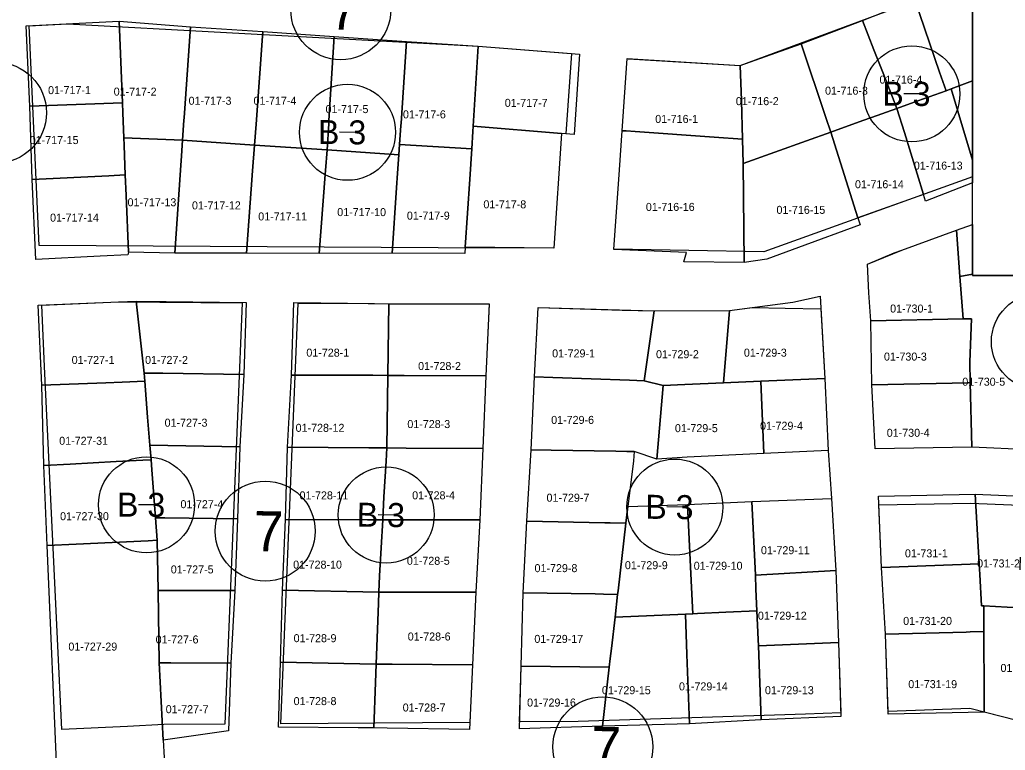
# Model space of a CAD drawing. Extents: x 413946 to 415528, y 4453939 to 4454944.
# Drawn here: x 414898.1 to 415021.3, y 4454676.1 to 4454767.4 of the extents above; entities that cross this region are included whole.
import ezdxf

# ---------------------------------------------------------------- set-up
doc = ezdxf.new("R2010")
doc.units = 0
for name, color, linetype in [('0_KADASTRO', 7, 'Continuous'), ('0_ÖNERİ_LEJAND', 7, 'Continuous'), ('Level 27', 7, 'Continuous'), ('Level 28', 7, 'Continuous'), ('Level 29', 7, 'Continuous'), ('Level 32', 7, 'Continuous'), ('Level 58', 7, 'Continuous')]:
    doc.layers.add(name, color=color, linetype=linetype)

msp = doc.modelspace()

# ---------------------------------------------------------------- linework, layer by layer
at = {"layer": '0_KADASTRO'}
for points in [[(415017.15, 4454759.74), (415014.51, 4454758.73), (415013.86, 4454758.48), (415013.05, 4454760.85), (415009.95, 4454769.93), (415017.15, 4454772.74)], [(415017.15, 4454772.74), (415017.15, 4454759.74)], [(415017.15, 4454749.83), (415015.33, 4454755.95), (415014.51, 4454758.73), (415017.15, 4454759.74)], [(415017.15, 4454759.74), (415017.15, 4454749.83)], [(415017.15, 4454746.99), (415011.3, 4454744.73), (415011.04, 4454745.56), (415008.65, 4454753.29), (415007.72, 4454756.29), (415010.35, 4454757.23), (415013.86, 4454758.48), (415014.51, 4454758.73), (415015.33, 4454755.95), (415017.15, 4454749.83)], [(415017.15, 4454749.83), (415017.15, 4454746.99)], [(415017.15, 4454735.61), (415015.59, 4454735.32), (415015.16, 4454741.09), (415017.15, 4454741.81)], [(415017.15, 4454741.81), (415017.15, 4454735.61)], [(415025.11, 4454735.45), (415025.03, 4454733.2), (415024.95, 4454730.7), (415024.77, 4454725.52), (415024.61, 4454720.65), (415024.37, 4454713.67), (415017.06, 4454714), (415016.88, 4454722.05), (415016.81, 4454724.66), (415017.02, 4454730.02), (415016, 4454730), (415015.59, 4454735.32), (415017.15, 4454735.61)], [(415017.15, 4454735.61), (415017.15, 4454735.45), (415025.11, 4454735.45)]]:
    msp.add_lwpolyline(points, dxfattribs=at)
for points in [[(415003.42, 4454767.28), (415009.95, 4454769.93), (415013.05, 4454760.85), (415013.86, 4454758.48), (415010.35, 4454757.23), (415007.72, 4454756.29), (415007.39, 4454757.15), (415005.99, 4454760.71), (415004.85, 4454763.61)], [(414899.4, 4454756.6), (414898.92, 4454766.6), (414910.53, 4454767.2), (414910.95, 4454757)], [(414910.53, 4454767.2), (414919.44, 4454766.49), (414918.67, 4454755.14), (414918.64, 4454754.82), (414918.47, 4454752.32), (414911.13, 4454752.61), (414910.99, 4454755.74), (414910.95, 4454757)], [(414918.47, 4454752.32), (414918.64, 4454754.82), (414918.67, 4454755.14), (414919.44, 4454766.49), (414928.5, 4454765.92), (414927.64, 4454754.32), (414927.45, 4454751.72)], [(414995.76, 4454764.39), (415003.42, 4454767.28), (415004.85, 4454763.61), (415005.99, 4454760.71), (415007.39, 4454757.15), (415007.72, 4454756.29), (415004.54, 4454755.16), (415003.47, 4454754.78), (414999.46, 4454753.35), (414998.85, 4454755.15)], [(414927.45, 4454751.72), (414927.64, 4454754.32), (414928.5, 4454765.92), (414937.42, 4454765.29), (414936.75, 4454754.78), (414936.73, 4454754.36), (414936.52, 4454751.12)], [(414936.52, 4454751.12), (414936.73, 4454754.36), (414936.75, 4454754.78), (414937.42, 4454765.29), (414946.46, 4454764.66), (414945.76, 4454754.47), (414945.75, 4454754.17), (414945.58, 4454751.8), (414945.49, 4454750.52)], [(414945.58, 4454751.8), (414945.75, 4454754.17), (414945.76, 4454754.47), (414946.46, 4454764.66), (414955.41, 4454764.06), (414954.77, 4454754.08), (414954.73, 4454753.4), (414954.6, 4454751.25)], [(414954.77, 4454754.08), (414955.41, 4454764.06), (414968.07, 4454763.1), (414967.39, 4454753.03), (414965.8, 4454753.17)], [(414988.14, 4454761.68), (414995.76, 4454764.39), (414998.85, 4454755.15), (414999.46, 4454753.35), (414996.42, 4454752.26), (414988.52, 4454749.43), (414988.42, 4454752.46), (414988.28, 4454757.31)], [(414973.41, 4454753.52), (414974.02, 4454762.52), (414984.74, 4454761.88), (414988.14, 4454761.68), (414988.28, 4454757.31), (414988.42, 4454752.46), (414984.89, 4454752.7), (414975.01, 4454753.41), (414973.89, 4454753.49)], [(414899.4, 4454756.6), (414910.95, 4454757), (414910.99, 4454755.74), (414911.13, 4454752.61), (414911.17, 4454751.72), (414911.22, 4454750.43), (414911.31, 4454748), (414909.25, 4454747.9), (414899.68, 4454747.43)], [(414999.46, 4454753.35), (415003.47, 4454754.78), (415004.54, 4454755.16), (415007.72, 4454756.29), (415008.65, 4454753.29), (415011.04, 4454745.56), (415002.85, 4454742.63)], [(414953.79, 4454738.98), (414954.35, 4454747.45), (414954.6, 4454751.25), (414954.73, 4454753.4), (414954.77, 4454754.08), (414965.8, 4454753.17), (414964.85, 4454738.83)], [(414973.41, 4454753.52), (414973.89, 4454753.49), (414975.01, 4454753.41), (414984.89, 4454752.7), (414988.42, 4454752.46), (414988.52, 4454749.43), (414988.64, 4454737.07), (414981.1, 4454737.12), (414981.43, 4454738.3), (414972.36, 4454738.66), (414973.07, 4454748.63)], [(414988.52, 4454749.43), (414996.42, 4454752.26), (414999.46, 4454753.35), (415002.85, 4454742.63), (415003.12, 4454741.78), (414995.41, 4454738.92), (414991.45, 4454737.46), (414988.64, 4454737.07)], [(414911.13, 4454752.61), (414918.47, 4454752.32), (414918.34, 4454750.39), (414918.22, 4454748.59), (414917.51, 4454738.22), (414911.71, 4454738.36), (414911.41, 4454745.43), (414911.31, 4454748), (414911.22, 4454750.43), (414911.17, 4454751.72)], [(414917.51, 4454738.22), (414918.22, 4454748.59), (414918.34, 4454750.39), (414918.47, 4454752.32), (414927.45, 4454751.72), (414927.22, 4454748.51), (414926.46, 4454738.23)], [(414926.46, 4454738.23), (414927.22, 4454748.51), (414927.45, 4454751.72), (414936.52, 4454751.12), (414936.33, 4454748.54), (414936.29, 4454748.05), (414935.54, 4454738.17)], [(414944.65, 4454738.21), (414945.2, 4454746.38), (414945.33, 4454748.21), (414945.49, 4454750.52), (414945.58, 4454751.8), (414954.6, 4454751.25), (414954.35, 4454747.45), (414953.79, 4454738.98), (414953.75, 4454738.19)], [(414935.54, 4454738.17), (414936.29, 4454748.05), (414936.33, 4454748.54), (414936.52, 4454751.12), (414945.49, 4454750.52), (414945.33, 4454748.21), (414945.2, 4454746.38), (414944.65, 4454738.21)], [(414899.68, 4454747.43), (414909.25, 4454747.9), (414911.31, 4454748), (414911.41, 4454745.43), (414911.71, 4454738.36), (414911.63, 4454738), (414908.18, 4454737.83), (414900.13, 4454737.43)], [(415004.46, 4454729.75), (415004.22, 4454733.25), (415004.06, 4454736.83), (415007.38, 4454738.26), (415008.34, 4454738.61), (415015.16, 4454741.09), (415015.59, 4454735.32), (415016, 4454730)], [(414900.9, 4454721.71), (414900.43, 4454731.71), (414910.51, 4454732.13), (414912.67, 4454732.22), (414913.68, 4454723.24), (414913.75, 4454722.24), (414910.9, 4454722.12), (414908.87, 4454722.04)], [(414912.67, 4454732.22), (414916.41, 4454732.17), (414926.41, 4454732.06), (414926.11, 4454723.06), (414915.98, 4454723.21), (414914.78, 4454723.22), (414913.68, 4454723.24)], [(414932.08, 4454722.98), (414932.36, 4454732.04), (414942.46, 4454731.92), (414944.25, 4454731.9), (414944.11, 4454722.95), (414942.24, 4454722.96)], [(414944.11, 4454722.95), (414944.25, 4454731.9), (414946.41, 4454731.9), (414956.79, 4454731.87), (414956.35, 4454722.88), (414946.14, 4454722.94), (414945.49, 4454722.95)], [(414986.06, 4454722.04), (414986.79, 4454731.05), (414994.72, 4454732.09), (414998.12, 4454732.86), (414998.73, 4454722.55), (414990.72, 4454722.23)], [(414962.43, 4454722.75), (414962.88, 4454731.42), (414973.37, 4454731.11), (414977.37, 4454731), (414976.15, 4454722.29), (414974.29, 4454722.35), (414964.74, 4454722.68)], [(414976.15, 4454722.29), (414977.37, 4454731), (414986.79, 4454731.05), (414986.06, 4454722.04), (414981.22, 4454721.81), (414978.5, 4454721.68)], [(415004.46, 4454729.75), (415016, 4454730), (415017.02, 4454730.02), (415016.81, 4454724.66), (415016.88, 4454722.05), (415016.63, 4454722.04), (415004.59, 4454721.77)], [(414913.68, 4454723.24), (414914.78, 4454723.22), (414915.98, 4454723.21), (414926.11, 4454723.06), (414925.61, 4454714.04), (414914.39, 4454714.22), (414914.1, 4454717.74), (414913.75, 4454722.24)], [(414900.9, 4454721.71), (414908.87, 4454722.04), (414910.9, 4454722.12), (414913.75, 4454722.24), (414914.1, 4454717.74), (414914.39, 4454714.22), (414914.52, 4454712.41), (414913.5, 4454712.36), (414910.16, 4454712.18), (414904.41, 4454711.88), (414901.11, 4454711.71)], [(414931.58, 4454713.97), (414932.08, 4454722.98), (414942.24, 4454722.96), (414944.11, 4454722.95), (414943.97, 4454713.89), (414941.74, 4454713.9)], [(414943.97, 4454713.89), (414944.11, 4454722.95), (414945.49, 4454722.95), (414946.14, 4454722.94), (414956.35, 4454722.88), (414955.97, 4454713.81), (414946.42, 4454713.87)], [(414962.01, 4454713.66), (414962.43, 4454722.75), (414964.74, 4454722.68), (414974.29, 4454722.35), (414976.15, 4454722.29), (414978.5, 4454721.68), (414977.74, 4454712.49), (414974.9, 4454713.43), (414973.97, 4454713.45), (414972.6, 4454713.47), (414964.51, 4454713.61)], [(414977.74, 4454712.49), (414978.5, 4454721.68), (414981.22, 4454721.81), (414986.06, 4454722.04), (414990.72, 4454722.23), (414991.1, 4454713.18), (414981.53, 4454712.74)], [(414990.72, 4454722.23), (414998.73, 4454722.55), (414999.11, 4454713.57), (414991.1, 4454713.18)], [(415004.59, 4454721.77), (415016.63, 4454722.04), (415016.88, 4454722.05), (415017.06, 4454714), (415004.99, 4454713.77)], [(414914.39, 4454714.22), (414925.61, 4454714.04), (414925.33, 4454705.05), (414916.24, 4454705.14), (414915.09, 4454705.15), (414914.62, 4454711.16), (414914.52, 4454712.41)], [(414931.31, 4454704.93), (414931.58, 4454713.97), (414941.74, 4454713.9), (414943.97, 4454713.89), (414943.89, 4454712.23), (414943.63, 4454707.76), (414943.48, 4454704.92), (414941.56, 4454704.91)], [(414943.48, 4454704.92), (414943.63, 4454707.76), (414943.89, 4454712.23), (414943.97, 4454713.89), (414946.42, 4454713.87), (414955.97, 4454713.81), (414955.59, 4454704.91), (414944.58, 4454704.91)], [(414961.46, 4454704.75), (414962.01, 4454713.66), (414964.51, 4454713.61), (414972.6, 4454713.47), (414973.97, 4454713.45), (414974.9, 4454713.43), (414974.79, 4454712.28), (414974.1, 4454706.59), (414973.86, 4454704.48), (414971.9, 4454704.52), (414971.21, 4454704.54)], [(414901.11, 4454711.71), (414904.41, 4454711.88), (414910.16, 4454712.18), (414913.5, 4454712.36), (414914.52, 4454712.41), (414914.62, 4454711.16), (414915.09, 4454705.15), (414915.31, 4454702.35), (414914.16, 4454702.3), (414905.17, 4454701.87), (414901.54, 4454701.7)], [(414981.54, 4454706.84), (414989.61, 4454707.21), (414990.03, 4454697.98), (414990.11, 4454696.26), (414990.23, 4454693.52), (414986.33, 4454693.35), (414982.79, 4454693.2), (414982.21, 4454693.17), (414982.05, 4454696.45)], [(414989.61, 4454707.21), (414999.56, 4454707.59), (415000.07, 4454698.58), (414990.03, 4454697.98)], [(415005.79, 4454698.97), (415005.42, 4454707.85), (415017.49, 4454708.11), (415017.98, 4454699.39)], [(415017.49, 4454708.11), (415023.33, 4454707.86), (415023.11, 4454700.31), (415022.94, 4454693.93), (415018.58, 4454694.15), (415018.29, 4454694.17), (415018.06, 4454698.06), (415017.98, 4454699.39)], [(414972.5, 4454692.75), (414972.82, 4454695.57), (414972.88, 4454696.04), (414973.86, 4454704.48), (414974.1, 4454706.59), (414981.54, 4454706.84), (414982.05, 4454696.45), (414982.21, 4454693.17), (414981.29, 4454693.13)], [(414915.09, 4454705.15), (414916.24, 4454705.14), (414925.33, 4454705.05), (414924.99, 4454696.08), (414916.99, 4454696.08), (414915.41, 4454696.09), (414915.31, 4454702.35)], [(414930.97, 4454696.11), (414931.31, 4454704.93), (414941.56, 4454704.91), (414943.48, 4454704.92), (414943.09, 4454697.92), (414942.98, 4454695.88)], [(414942.98, 4454695.88), (414943.09, 4454697.92), (414943.48, 4454704.92), (414944.58, 4454704.91), (414955.59, 4454704.91), (414955.1, 4454695.86), (414944.84, 4454695.88)], [(414961.01, 4454695.79), (414961.46, 4454704.75), (414971.21, 4454704.54), (414971.9, 4454704.52), (414973.86, 4454704.48), (414972.88, 4454696.04), (414972.82, 4454695.57), (414971.06, 4454695.63), (414970.03, 4454695.65)], [(414901.54, 4454701.7), (414905.17, 4454701.87), (414914.16, 4454702.3), (414915.31, 4454702.35), (414915.41, 4454696.09), (414915.55, 4454687.05), (414916.05, 4454677.4), (414916.29, 4454673.04), (414916.32, 4454672.33), (414911.92, 4454672.1), (414902.82, 4454671.7)], [(414990.03, 4454697.98), (415000.07, 4454698.58), (415000.42, 4454689.6), (414990.41, 4454689.17), (414990.37, 4454689.96), (414990.23, 4454693.52), (414990.11, 4454696.26)], [(415005.79, 4454698.97), (415017.98, 4454699.39), (415018.06, 4454698.06), (415018.29, 4454694.17), (415018.58, 4454694.15), (415018.59, 4454690.94), (415016.89, 4454690.9), (415016.39, 4454690.88), (415006.29, 4454690.63)], [(414915.41, 4454696.09), (414916.99, 4454696.08), (414924.99, 4454696.08), (414924.49, 4454687), (414916.99, 4454687.05), (414915.55, 4454687.05)], [(414930.71, 4454687.11), (414930.97, 4454696.11), (414942.98, 4454695.88), (414942.93, 4454694.48), (414942.65, 4454686.89), (414940.6, 4454686.93)], [(414942.65, 4454686.89), (414942.93, 4454694.48), (414942.98, 4454695.88), (414944.84, 4454695.88), (414955.1, 4454695.86), (414954.71, 4454686.8), (414944.66, 4454686.87)], [(414960.76, 4454686.64), (414961.01, 4454695.79), (414970.03, 4454695.65), (414971.06, 4454695.63), (414972.82, 4454695.57), (414972.5, 4454692.75), (414972.05, 4454688.85), (414971.9, 4454687.59), (414971.78, 4454686.48)], [(415018.58, 4454694.15), (415022.94, 4454693.93), (415030.79, 4454693.47), (415029.77, 4454689.72), (415029.39, 4454688.33), (415026.77, 4454678.78), (415018.64, 4454680.86), (415018.63, 4454682.96), (415018.59, 4454690.94)], [(414970.92, 4454679.14), (414971.78, 4454686.48), (414971.9, 4454687.59), (414972.05, 4454688.85), (414972.5, 4454692.75), (414981.29, 4454693.13), (414981.47, 4454688.1), (414981.79, 4454679.41)], [(414981.29, 4454693.13), (414982.21, 4454693.17), (414982.79, 4454693.2), (414986.33, 4454693.35), (414990.23, 4454693.52), (414990.37, 4454689.96), (414990.41, 4454689.17), (414990.77, 4454679.91), (414981.79, 4454679.41), (414981.47, 4454688.1)], [(415006.29, 4454690.63), (415016.39, 4454690.88), (415016.89, 4454690.9), (415018.59, 4454690.94), (415018.63, 4454682.96), (415018.64, 4454680.86), (415016.63, 4454680.82), (415006.62, 4454680.63)], [(414990.41, 4454689.17), (415000.42, 4454689.6), (415000.72, 4454680.32), (414990.77, 4454679.91)], [(414915.55, 4454687.05), (414916.99, 4454687.05), (414924.49, 4454687), (414924.19, 4454678.54), (414916.05, 4454677.4)], [(414930.71, 4454687.11), (414940.6, 4454686.93), (414942.65, 4454686.89), (414942.56, 4454684.57), (414942.35, 4454678.9), (414940.39, 4454678.92), (414930.45, 4454679)], [(414942.35, 4454678.9), (414942.56, 4454684.57), (414942.65, 4454686.89), (414944.66, 4454686.87), (414954.71, 4454686.8), (414954.32, 4454678.72), (414944.01, 4454678.87)], [(414960.76, 4454686.64), (414971.78, 4454686.48), (414970.92, 4454679.14), (414960.56, 4454678.78)]]:
    msp.add_lwpolyline(points, close=True, dxfattribs=at)
at = {"layer": '0_ÖNERİ_LEJAND'}
msp.add_lwpolyline([(415017.15, 4454915.57), (415467.6, 4454915.57), (415467.6, 4454735.45), (415017.15, 4454735.45)], close=True, dxfattribs=at)
at = {"layer": 'Level 27'}
for p, q in [((414899.3, 4454766.62), (414904.1, 4454766.87)), ((414965.8, 4454753.17), (414964.85, 4454738.83)), ((414900.86, 4454731.73), (414910.46, 4454732.13))]:
    msp.add_line(p, q, dxfattribs=at)
for points in [[(414974.14, 4454762.51), (414988.14, 4454761.68), (415017.15, 4454772.47)], [(414904.1, 4454766.87), (414923.97, 4454765.8)], [(414923.97, 4454765.8), (414952.38, 4454764.26)], [(414952.38, 4454764.26), (414955.41, 4454764.06), (414967.05, 4454763.18)], [(414967.05, 4454763.18), (414966.37, 4454753.12), (414965.8, 4454753.17)], [(414972.36, 4454738.71), (414973.07, 4454748.63), (414973.41, 4454753.52), (414974.02, 4454762.52)], [(415004.99, 4454713.77), (415004.59, 4454721.77), (415004.46, 4454729.75), (415004.22, 4454733.25), (415004.06, 4454736.83), (415008.34, 4454738.61), (415015.16, 4454741.09), (415017.15, 4454741.81)], [(414991.07, 4454738.4), (414972.36, 4454738.71)], [(414910.46, 4454732.13), (414925.91, 4454732.03)], [(414956.79, 4454731.85), (414956.35, 4454722.88), (414955.97, 4454713.81), (414955.59, 4454704.91), (414955.1, 4454695.86), (414954.71, 4454686.8), (414954.36, 4454679.6)], [(414960.58, 4454679.65), (414960.76, 4454686.64), (414961.01, 4454695.79), (414961.46, 4454704.75), (414962.01, 4454713.66), (414962.43, 4454722.75), (414962.88, 4454731.42)], [(414962.88, 4454731.42), (414977.37, 4454731), (414986.79, 4454731.05), (414989.63, 4454731.42)], [(414989.63, 4454731.42), (414993.74, 4454731.36)], [(414993.74, 4454731.36), (414993.74, 4454731.36)], [(414993.74, 4454731.36), (414998.21, 4454731.28)], [(414998.21, 4454731.28), (414998.73, 4454722.55), (414999.11, 4454713.57), (414999.56, 4454707.59), (415000.07, 4454698.58), (415000.42, 4454689.6), (415000.71, 4454680.79)], [(415052.19, 4454712.91), (415040.35, 4454713.21), (415032.35, 4454713.38), (415024.37, 4454713.67), (415017.06, 4454714), (415004.99, 4454713.77)], [(415005.47, 4454706.78), (415016.97, 4454707), (415024.09, 4454706.68), (415032.15, 4454706.38), (415040.19, 4454706.21), (415073.21, 4454705.37)], [(415006.61, 4454680.98), (415006.29, 4454690.63), (415005.79, 4454698.97), (415005.47, 4454706.78)], [(415097.74, 4454683.38), (415091.51, 4454676.33), (415086.27, 4454670.34), (415080.86, 4454664.21), (415069.32, 4454667.88), (415061.69, 4454669.85), (415053.97, 4454671.71), (415046.14, 4454673.74), (415036.6, 4454676.22), (415026.77, 4454678.78), (415016.84, 4454681.32)], [(415016.84, 4454681.32), (415006.61, 4454680.98)], [(414996.3, 4454680.64), (414967.9, 4454679.7), (414960.58, 4454679.65)], [(415000.71, 4454680.79), (414996.3, 4454680.64)], [(414954.36, 4454679.6), (414930.74, 4454679.43)]]:
    msp.add_lwpolyline(points, dxfattribs=at)
at = {"layer": 'Level 28'}
msp.add_lwpolyline([(414923.74, 4454679.38), (414916.11, 4454679.33), (414911.58, 4454679.09), (414903.37, 4454678.73)], dxfattribs=at)
at = {"layer": 'Level 29'}
for points in [[(414900.53, 4454739.19), (414899.3, 4454766.62)], [(415017.15, 4454747.75), (414991.07, 4454738.4)], [(414964.85, 4454738.83), (414950.4, 4454738.87), (414900.53, 4454739.19)], [(414925.91, 4454732.03), (414923.74, 4454679.38)], [(414930.74, 4454679.43), (414932.92, 4454731.98)], [(414932.92, 4454731.98), (414950.36, 4454731.87), (414956.79, 4454731.85)], [(414903.37, 4454678.73), (414901.21, 4454724.06), (414900.86, 4454731.73)]]:
    msp.add_lwpolyline(points, dxfattribs=at)
at = {"layer": 'Level 32'}
for p, q in [((415010.58, 4454758.11), (415008.58, 4454758.13)), ((414940.07, 4454753.31), (414938.07, 4454753.33)), ((414914.96, 4454706.77), (414912.96, 4454706.79)), ((414980.97, 4454706.49), (414978.97, 4454706.51)), ((414944.91, 4454705.5), (414942.91, 4454705.52))]:
    msp.add_line(p, q, dxfattribs=at)
for centre in [(415009.58, 4454758.12), (414939.07, 4454753.32), (415025.52, 4454727.16), (414913.96, 4454706.78), (414979.97, 4454706.5), (414943.91, 4454705.51)]:
    msp.add_circle(centre, 6, dxfattribs=at)
at = {"layer": 'Level 58'}
for centre, radius in [((414938.23, 4454768.64), 6.25), ((414895.16, 4454755.77), 6.3), ((414928.79, 4454703.49), 6.25), ((414970.97, 4454676.54), 6.25)]:
    msp.add_circle(centre, radius, dxfattribs=at)

# ---------------------------------------------------------------- texts
at = {"layer": '0_KADASTRO'}
for s, p in [('01-716-4', (415005.54, 4454759.4)), ('01-717-1', (414901.66, 4454758.09)), ('01-717-2', (414909.86, 4454757.9)), ('01-716-3', (414998.74, 4454758.02)), ('01-717-3', (414919.22, 4454756.76)), ('01-717-4', (414927.33, 4454756.76)), ('01-716-2', (414987.59, 4454756.71)), ('01-717-5', (414936.33, 4454755.72)), ('01-717-7', (414958.72, 4454756.5)), ('01-717-6', (414946, 4454755.06)), ('01-716-1', (414977.52, 4454754.49)), ('01-717-15', (414899.37, 4454751.85)), ('01-716-13', (415009.83, 4454748.66)), ('01-716-14', (415002.48, 4454746.33)), ('01-717-13', (414911.59, 4454744.08)), ('01-717-12', (414919.64, 4454743.69)), ('01-717-8', (414956.05, 4454743.82)), ('01-716-16', (414976.35, 4454743.5)), ('01-716-15', (414992.67, 4454743.13)), ('01-717-14', (414901.91, 4454742.16)), ('01-717-11', (414927.92, 4454742.31)), ('01-717-10', (414937.79, 4454742.85)), ('01-717-9', (414946.49, 4454742.41)), ('01-730-1', (415006.87, 4454730.8)), ('01-728-1', (414933.93, 4454725.29)), ('01-729-1', (414964.64, 4454725.2)), ('01-729-2', (414977.62, 4454725.1)), ('01-729-3', (414988.6, 4454725.29)), ('01-730-3', (415006.1, 4454724.8)), ('01-727-1', (414904.61, 4454724.38)), ('01-727-2', (414913.78, 4454724.38)), ('01-728-2', (414947.89, 4454723.62)), ('01-730-5', (415015.89, 4454721.66)), ('01-727-3', (414916.22, 4454716.54)), ('01-728-3', (414946.55, 4454716.37)), ('01-729-6', (414964.52, 4454716.89)), ('01-729-4', (414990.62, 4454716.16)), ('01-728-12', (414932.59, 4454715.9)), ('01-729-5', (414979.98, 4454715.86)), ('01-730-4', (415006.45, 4454715.28)), ('01-727-31', (414903.05, 4454714.28)), ('01-728-11', (414933.08, 4454707.46)), ('01-728-4', (414947.15, 4454707.47)), ('01-727-4', (414918.2, 4454706.36)), ('01-729-7', (414963.94, 4454707.17)), ('01-727-30', (414903.16, 4454704.86)), ('01-729-11', (414990.73, 4454700.61)), ('01-731-1', (415008.72, 4454700.22)), ('01-728-10', (414932.28, 4454698.81)), ('01-728-5', (414946.49, 4454699.29)), ('01-731-2', (415017.74, 4454698.96)), ('01-727-5', (414916.99, 4454698.21)), ('01-729-8', (414962.44, 4454698.37)), ('01-729-9', (414973.73, 4454698.74)), ('01-729-10', (414982.33, 4454698.67)), ('01-729-12', (414990.35, 4454692.43)), ('01-731-20', (415008.5, 4454691.78)), ('01-727-6', (414915.1, 4454689.46)), ('01-728-9', (414932.34, 4454689.62)), ('01-728-6', (414946.6, 4454689.83)), ('01-729-17', (414962.42, 4454689.53)), ('01-727-29', (414904.2, 4454688.57)), ('01-731-18', (415020.66, 4454685.9)), ('01-729-15', (414970.86, 4454683.12)), ('01-729-14', (414980.49, 4454683.6)), ('01-729-13', (414991.23, 4454683.12)), ('01-731-19', (415009.14, 4454683.88)), ('01-728-8', (414932.34, 4454681.76)), ('01-729-16', (414961.51, 4454681.58)), ('01-727-7', (414916.36, 4454680.75)), ('01-728-7', (414945.97, 4454680.96))]:
    msp.add_text(s, height=1, dxfattribs=at).set_placement(p)
at = {"layer": 'Level 32'}
for p in [(415005.88, 4454756.66), (414935.37, 4454751.86), (414910.26, 4454705.32), (414976.27, 4454705.04), (414940.22, 4454704.05)]:
    msp.add_text('B 3', height=3, rotation=359.4141, dxfattribs=at).set_placement(p)
at = {"layer": 'Level 58'}
for p in [(414936.79, 4454766.15), (414927.35, 4454701), (414969.53, 4454674.06)]:
    msp.add_text('7', height=5, rotation=359.4141, dxfattribs=at).set_placement(p)

doc.saveas('drawing.dxf')
